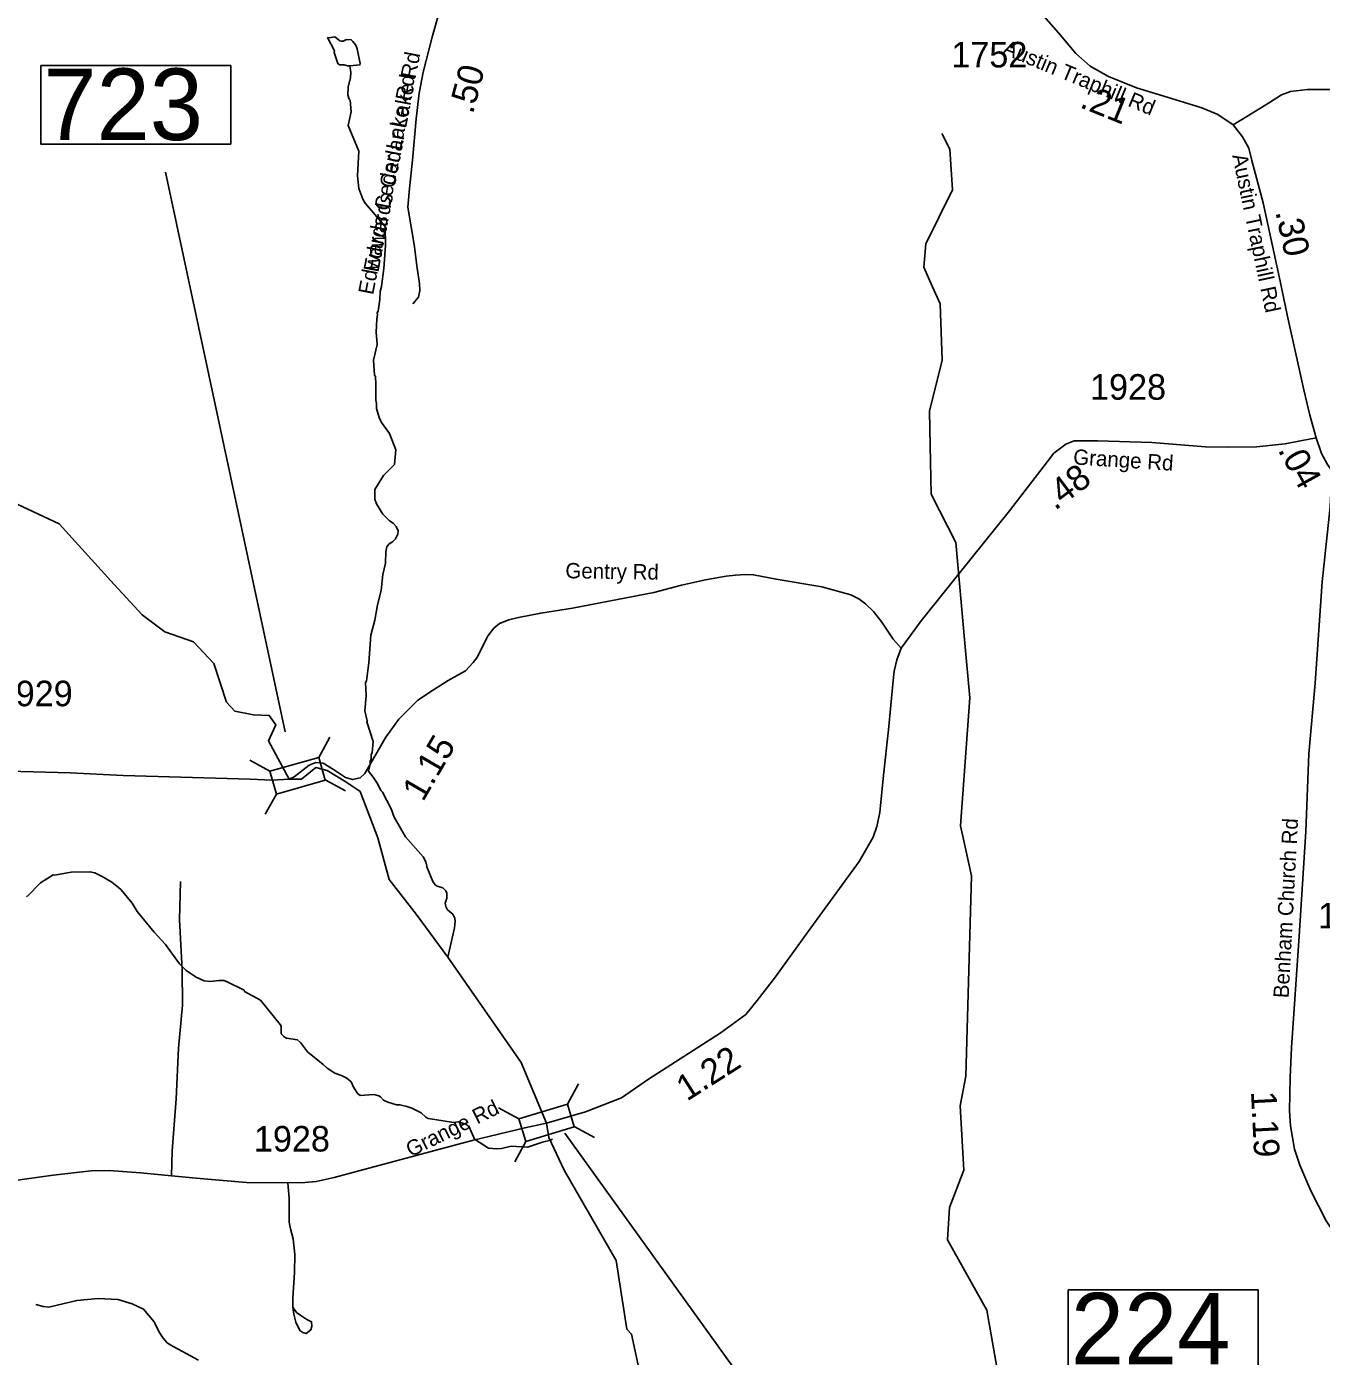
# Model space of a CAD drawing. Extents: x 1248089 to 1457196, y 820910 to 988753.
# Drawn here: x 1424043 to 1430374, y 928641 to 935145 of the extents above; entities that cross this region are included whole.
import ezdxf

# ---------------------------------------------------------------- set-up
doc = ezdxf.new("R2010")
doc.units = 0
for name, color, linetype in [('Exist Hydrographic Creek Single Shore', 7, 'Continuous'), ('Exist Hydrographic Misc Water Feature', 7, 'Continuous'), ('Exist Road Non-System Type 51', 7, 'Continuous'), ('Exist Road Secondary Structure Standard Bridge CELL', 7, 'Continuous'), ('Exist Road Secondary Structure Standard Bridge Number Label', 7, 'Continuous'), ('Exist Road Secondary Type 41 Attributed', 7, 'Continuous'), ('Exist Road Secondary Type 51 Attributed', 7, 'Continuous'), ('Exist Road Secondary Type 51 Label', 7, 'Continuous'), ('Prop GRAU CAT1 Cell', 7, 'Continuous'), ('Prop Lane Lines', 7, 'Continuous')]:
    doc.layers.add(name, color=color, linetype=linetype)

msp = doc.modelspace()

# ---------------------------------------------------------------- linework, layer by layer
at = {"layer": 'Exist Hydrographic Creek Single Shore'}
for points in [[(1425327.2, 931465.1), (1425225.2, 931651.2), (1425261.5, 931729.3), (1425229, 931775.7), (1425151.3, 931778.5), (1425060.3, 931796.8), (1425019.3, 931840.2), (1424957.8, 932030.5), (1424858.3, 932135.7), (1424719.3, 932185), (1424607, 932268.1), (1424471.3, 932415.9), (1424202.3, 932713.5), (1423971.3, 932820)], [(1426584.7, 929782.2), (1426460.4, 930077.8), (1426102.6, 930593.5), (1425948.2, 930803.8), (1425815.5, 930973.9), (1425759.3, 931177), (1425673.3, 931403.9), (1425604.4, 931451.4), (1425512.5, 931507), (1425457.7, 931521.1), (1425387.3, 931464.7), (1425327.2, 931465.1)], [(1428663.4, 930992), (1428628.8, 931148)], [(1429678.4, 926628.1), (1429496.4, 926681.1), (1429378.4, 926644.1), (1429234.4, 926479.5), (1429057.4, 926381.3), (1428730.4, 926322.3), (1427980.5, 926337.3), (1427864.4, 926372.6), (1427798.4, 926432.9), (1427743.4, 926575.3), (1427593.4, 926611.1), (1427536.4, 926677.8), (1427501.3, 927003.7), (1427408.4, 927340.4), (1427344.4, 927492.7), (1427101.4, 928279), (1427001.3, 928750.4), (1426977.3, 928773.9), (1426925.4, 929109.8), (1426670.7, 929552.3), (1426596.6, 929711), (1426584.7, 929782.2)]]:
    msp.add_lwpolyline(points, dxfattribs=at)
at = {"layer": 'Exist Hydrographic Misc Water Feature'}
for points in [[(1425623.3, 934953.4), (1425612.1, 934953), (1425596.2, 934957.3), (1425572.2, 934957.7), (1425564.3, 934963.9), (1425547.2, 935018.2), (1425547.4, 935026.2), (1425514, 935091.3), (1425520.6, 935090.8), (1425550.6, 935094.2), (1425574.3, 935075.7), (1425582.2, 935073.7), (1425590.2, 935073.5), (1425606.4, 935081.2), (1425630.4, 935080.8), (1425638.2, 935072.7), (1425651.9, 935054.4), (1425659.6, 935036.2), (1425674.4, 934963.9), (1425672.2, 934957.9), (1425623.3, 934953.4)], [(1425623.3, 934953.4), (1425627.6, 934920.7), (1425627.2, 934896.7), (1425614.4, 934849), (1425613.7, 934810.9), (1425619.3, 934790.8), (1425625.2, 934784.7), (1425629.3, 934728.3), (1425615.1, 934660.8), (1425666.9, 934535.8), (1425660.8, 934415.9), (1425667.8, 934353.7), (1425686.9, 934301.4), (1425698.4, 934281.1), (1425794.5, 934169.3), (1425796.1, 934163.7), (1425797.4, 934074.1), (1425789, 933961.3), (1425777.4, 933873.4), (1425771, 933849.5), (1425770.3, 933809.5), (1425761.4, 933753.7), (1425757.2, 933745.8), (1425759, 933737.7), (1425754.6, 933713.8), (1425752.4, 933651.3), (1425756.5, 933589.6), (1425739.3, 933514), (1425744, 933439.8), (1425747.9, 933433.8), (1425751.1, 933397.7), (1425749.8, 933317.6), (1425753.5, 933301.5), (1425753.1, 933277.5), (1425766.3, 933233.3), (1425777.9, 933209.1), (1425817, 933154.3), (1425848.6, 933075), (1425842.4, 933003.8), (1425788, 932949.5), (1425746.2, 932881.5), (1425745.4, 932833.5), (1425753.1, 932811.4), (1425784.2, 932760.7), (1425817.6, 932728.1), (1425835.4, 932715.8), (1425849.1, 932699.5), (1425858.8, 932679.3), (1425858.5, 932663.3), (1425846.1, 932639.5), (1425831.8, 932625.8), (1425815.6, 932616), (1425803.4, 932600.3), (1425798.9, 932576.4), (1425798, 932520.4), (1425785.1, 932464.5), (1425775.6, 932386.7), (1425758.5, 932317), (1425745.2, 932241.2), (1425725.9, 932169.4), (1425715.6, 932033.6), (1425704.1, 931945.7), (1425699.9, 931937.8), (1425703.2, 931871.1), (1425696.8, 931798.9), (1425708.7, 931749.6), (1425706.5, 931744.8), (1425736.9, 931649), (1425732, 931593), (1425727.8, 931585.1), (1425727.4, 931561.1), (1425723.3, 931553.2), (1425722.9, 931537.2), (1425714.4, 931503.8)], [(1428457.2, 933905.6), (1428429.3, 933967.8), (1428440.4, 934082.5), (1428570.4, 934345.9), (1428557.4, 934546.3), (1428517.4, 934622.7)], [(1428461.1, 933096.3), (1428457.4, 933264.7), (1428520.4, 933512.9), (1428509.4, 933788.9), (1428457.2, 933905.6)], [(1428631.1, 932129.8), (1428586.4, 932621.9), (1428466.3, 932857.4), (1428461.1, 933096.3)], [(1428628.8, 931148), (1428609.3, 931236), (1428655.4, 931862.2), (1428631.1, 932129.8)], [(1425714.4, 931503.8), (1425737.9, 931474.9), (1425759.3, 931440.5), (1425774.7, 931408.2), (1425782.6, 931400), (1425825.2, 931319.2), (1425840.5, 931278.9), (1425894.8, 931181.9), (1425981.1, 931084.3), (1425994.7, 931060), (1425999.6, 931039.2)], [(1425999.6, 931039.2), (1426000.3, 931035.9), (1426029, 930963.3), (1426040.8, 930947.1), (1426050.6, 930940.9), (1426078.5, 930932.4), (1426092.2, 930918.1), (1426098, 930906), (1426097.6, 930882), (1426089.2, 930858.1), (1426093, 930842.1), (1426100.7, 930825.9), (1426126.3, 930803.5), (1426135.9, 930785.2), (1426137.7, 930769.2), (1426135.1, 930737.3), (1426102.6, 930593.5)], [(1424041.8, 930891.3), (1424045.8, 930891.2), (1424109.9, 930957.8), (1424171.7, 930997.1), (1424178.7, 930995.2), (1424260.2, 931009.1), (1424352, 931011.8), (1424375.9, 931005.4), (1424411.5, 930988.6), (1424459, 930959.8), (1424492.6, 930935.2), (1424504.4, 930922.9), (1424559.3, 930857.9), (1424582.6, 930817.5), (1424666.8, 930715.9), (1424722.5, 930655.9), (1424790.2, 930561.6), (1424823.6, 930528.9), (1424871, 930496.1), (1424910.6, 930477.3), (1424942.6, 930474.8), (1424982.7, 930480), (1425006.7, 930479.6), (1425020.6, 930475.4), (1425105.8, 930431.8), (1425108.7, 930426.3), (1425185.7, 930383.6), (1425283, 930264.5), (1425286.8, 930256.4), (1425288.1, 930218.4), (1425301.9, 930204.1), (1425313.8, 930197.9), (1425367.7, 930188.9), (1425381.4, 930176.6), (1425416.6, 930130), (1425493.5, 930068.9), (1425512.3, 930050.6), (1425550.2, 930026.1), (1425583.1, 930015), (1425608, 930001.2), (1425630.3, 929983.6), (1425641.6, 929958.3), (1425662.4, 929926.1), (1425672.9, 929917.2), (1425741, 929922), (1425764.9, 929915.5), (1425772.8, 929911.4), (1425788.6, 929895.1), (1425808.4, 929884.7), (1425852.1, 929871.9), (1425868.1, 929871.6), (1425902, 929863), (1425925.8, 929854.6), (1425971.5, 929831.7), (1425995.1, 929811.3), (1426006.9, 929805.1), (1426039.2, 929800), (1426130.4, 929785.1), (1426152.9, 929788.7), (1426189.8, 929777.4), (1426206.3, 929763.5), (1426233.2, 929703), (1426300.5, 929659.7), (1426340.4, 929656.9), (1426364.5, 929658.6), (1426412.6, 929669.6), (1426492.5, 929664.2), (1426564.9, 929688.9), (1426605.1, 929698.1), (1426613.8, 929704.3)], [(1429678.4, 926628.1), (1429704.4, 926670.3), (1429689.5, 926769.1), (1429607.4, 926823.3), (1429407.4, 926850.3), (1429334.4, 926927.3), (1429321.4, 927111.4), (1429190.5, 927255.3), (1429196.4, 927530.9), (1429009.4, 927777.6), (1428798.4, 928523.8), (1428738.4, 928866.5), (1428545.4, 929211.8), (1428556.4, 929369.1), (1428626.4, 929551.5), (1428608.4, 929867.1), (1428635.4, 930011), (1428663.4, 930992)], [(1424087.4, 928895.5), (1424123.1, 928884.8), (1424151.1, 928882.2), (1424287.6, 928913.8), (1424391.8, 928924), (1424488.4, 928919.3), (1424558.4, 928898.5), (1424614.8, 928871.9), (1424665.8, 928810.9), (1424690.9, 928760.4), (1424710.4, 928730.1), (1424728, 928709.7), (1424743.8, 928697.4), (1424882.5, 928622.9)]]:
    msp.add_lwpolyline(points, dxfattribs=at)
at = {"layer": 'Exist Road Non-System Type 51'}
for points in [[(1424750.9, 929524.8), (1424754.2, 929646.2), (1424773.6, 929900.2), (1424784.9, 930149.4), (1424804.3, 930359.8), (1424802.6, 930533.7), (1424789.7, 930776.4), (1424794.5, 930964.4)], [(1425320.8, 929489.7), (1425326.5, 929414.3), (1425326.5, 929339.9), (1425326.5, 929297.8), (1425333, 929265.4), (1425345.9, 929216.9), (1425354, 929139.2), (1425352.4, 929051.8), (1425344.3, 928925.6), (1425344.3, 928881.9), (1425349.2, 928848), (1425358.9, 928809.1), (1425378.3, 928767.1), (1425392.8, 928757.4), (1425409, 928752.5), (1425433.2, 928770.3), (1425438.1, 928789.7), (1425436.5, 928810.8), (1425412.2, 928822.1), (1425383.1, 928841.5), (1425362.1, 928856.1), (1425344.3, 928881.9)]]:
    msp.add_lwpolyline(points, dxfattribs=at)
at = {"layer": 'Exist Road Secondary Structure Standard Bridge CELL'}
for p, q in [((1425471, 931570.4), (1425525.9, 931669.4)), ((1425133.6, 931557.6), (1425232.6, 931502.7)), ((1425502.2, 931461.6), (1425601.2, 931406.7)), ((1425209.6, 931292.4), (1425264.5, 931391.3)), ((1426687.5, 929874.4), (1426741.2, 929974)), ((1426350.3, 929857.4), (1426449.9, 929803.7)), ((1426720, 929766), (1426819.7, 929712.3)), ((1426429.5, 929593.1), (1426483.2, 929692.8))]:
    msp.add_line(p, q, dxfattribs=at)
for points in [[(1425232.6, 931502.7), (1425470.9, 931570.9), (1425502.8, 931459.6), (1425264.5, 931391.3)], [(1426449.9, 929803.7), (1426687.4, 929874.9), (1426720.6, 929764), (1426483.2, 929692.8)]]:
    msp.add_lwpolyline(points, close=True, dxfattribs=at)
at = {"layer": 'Exist Road Secondary Structure Standard Bridge Number Label'}
for p, q in [((1425306.5, 931695.1), (1424722.3, 934433.6)), ((1426674.8, 929733.4), (1427556.5, 928506.2))]:
    msp.add_line(p, q, dxfattribs=at)
for points in [[(1424111.8, 934954.3), (1425040.8, 934954.3), (1425040.8, 934570.2), (1424111.8, 934570.2)], [(1429136.3, 928966), (1430065.3, 928966), (1430065.3, 928581.9), (1429136.3, 928581.9)]]:
    msp.add_lwpolyline(points, close=True, dxfattribs=at)
at = {"layer": 'Exist Road Secondary Type 41 Attributed'}
for points in [[(1425327.2, 931465.1), (1425350.2, 931475.9), (1425425.1, 931533.3), (1425456.2, 931545.2), (1425493.2, 931542.2), (1425543.6, 931511.1), (1425601.4, 931472.5), (1425637, 931462.1), (1425673.9, 931470.8), (1425697.2, 931492.8), (1425800, 931669.8), (1425862.7, 931757), (1425913.5, 931809.1), (1425956, 931850.3), (1426032.8, 931901.1), (1426104.1, 931946.4), (1426189.1, 931994.4), (1426226.2, 932035.6), (1426244, 932057.6), (1426300, 932166.5), (1426327.5, 932203.5), (1426354.9, 932225.5), (1426400.1, 932243.3), (1426448.1, 932255.7), (1426556.5, 932276.3), (1426711.5, 932301), (1427109.8, 932377.7), (1427245.6, 932413.4), (1427362.1, 932439.4), (1427463.1, 932457.1), (1427508.4, 932462.6), (1427557.7, 932465.4), (1427597.5, 932464), (1427707.2, 932442), (1427932.1, 932405), (1428072.7, 932366.6), (1428112.5, 932346), (1428145.4, 932321.3), (1428183.8, 932284.3), (1428225, 932232.1), (1428279.8, 932149.8), (1428319.9, 932105.4)], [(1422870.5, 931532.3), (1422930.8, 931532.3), (1423163.9, 931529.6), (1423458.8, 931515.8), (1423772.9, 931509), (1424254.8, 931495.3), (1424514, 931481.5), (1425135.8, 931463.7), (1425242.3, 931459.5), (1425327.2, 931465.1)]]:
    msp.add_lwpolyline(points, dxfattribs=at)
at = {"layer": 'Exist Road Secondary Type 51 Attributed'}
for points in [[(1426192.1, 936384.3), (1426182.2, 936314.7), (1426180.4, 936161.7), (1426175.1, 935990.8), (1426175.1, 935809), (1426171.5, 935603.1), (1426166.1, 935534.7), (1426158.9, 935477.1), (1426115.8, 935372.7), (1426088.8, 935307.9), (1426058.2, 935208.9), (1426027.8, 935099.9), (1425981.1, 934921.7), (1425961.6, 934820), (1425947.2, 934694.1), (1425929.2, 934492.5), (1425914.8, 934352.8), (1425907.6, 934261.1), (1425938.2, 934079.3), (1425952.6, 933964.1), (1425963.3, 933889.2), (1425965.1, 933854.2), (1425959.7, 933821.8), (1425931, 933789.4)], [(1429017.7, 935195.8), (1429089.3, 935114.3), (1429174.1, 935013.4), (1429244.3, 934952), (1429333.4, 934900.8), (1429470.8, 934845.2), (1429619.8, 934799.9), (1429789.4, 934747.2), (1429868.3, 934715.1), (1429942.8, 934665.3)], [(1429942.8, 934665.3), (1430010.1, 934705.6), (1430115.2, 934771.2), (1430179.5, 934812), (1430222.8, 934828.1), (1430306.9, 934838), (1430430.6, 934836.8)], [(1429942.8, 934665.3), (1429988, 934606.4), (1430020.1, 934550.8), (1430034.8, 934489.4), (1430088.8, 934283.1), (1430172, 933899.3), (1430207, 933735.5), (1430288.8, 933367.8), (1430317.9, 933244.6), (1430348.6, 933133.4)], [(1430348.6, 933133.4), (1430272.5, 933119.6), (1430196.5, 933104.9), (1430056.2, 933090.3), (1429918.8, 933087.4), (1429807.8, 933090.3), (1429544.7, 933110.8), (1429281.7, 933119.6), (1429164.8, 933119.6), (1429123.8, 933102), (1429065.4, 933058.1), (1429018.6, 932996.7), (1428849.1, 932777.3), (1428662, 932543.3), (1428416.5, 932239.1), (1428319.9, 932105.4)], [(1430348.6, 933133.4), (1430374.5, 933056.8), (1430403.8, 933004.1), (1430435.9, 932955.8)], [(1430435.9, 932955.8), (1430421.9, 932897.2), (1430417, 932796.2), (1430378.8, 932430.2), (1430343.1, 931933.4), (1430312.4, 931587.8), (1430297.6, 931209.1), (1430265.6, 930696.3), (1430228.7, 930151.4), (1430221.3, 930004.8), (1430218.8, 929841.4), (1430222.5, 929768.2), (1430243.4, 929654.9), (1430268, 929577.2), (1430323.4, 929450.3), (1430397.3, 929303.7), (1430515.4, 929130.5), (1430829.1, 928693.8), (1431118.2, 928284.3)], [(1428319.9, 932105.4), (1428298, 932047.8), (1428284.3, 931992.9), (1428280.1, 931947.6), (1428256.9, 931705.6), (1428233.6, 931483.2), (1428214.4, 931300.7), (1428200.7, 931232.1), (1428182.8, 931179.9), (1428113.1, 931061.4), (1427863.8, 930719), (1427704.7, 930498.1), (1427615.5, 930381.4), (1427559.9, 930313.4), (1427433.7, 930221.4), (1427084.5, 929997), (1426951.4, 929905), (1426775.9, 929837.7), (1426584.7, 929782.2)], [(1426584.7, 929782.2), (1426478.9, 929759.7), (1426221.1, 929697.9), (1425765.2, 929574.8), (1425547.1, 929515.7), (1425458, 929496.5), (1425403.1, 929491), (1425320.8, 929489.7), (1425117.1, 929492.4), (1424871.6, 929512.9), (1424750.9, 929524.8), (1424600.1, 929539), (1424446.5, 929550), (1424358.7, 929548.6), (1424173.1, 929527.1), (1423961.9, 929498.3), (1423675.2, 929457.1), (1423420.1, 929421.4), (1423345.3, 929402.2)]]:
    msp.add_lwpolyline(points, dxfattribs=at)

# ---------------------------------------------------------------- texts
at = {"layer": 'Exist Road Secondary Structure Standard Bridge Number Label'}
for s, p in [('723', (1424124.3, 934590)), ('224', (1429148.9, 928601.7))]:
    msp.add_text(s, height=350, dxfattribs=at).set_placement(p)
at = {"layer": 'Exist Road Secondary Type 51 Label'}
for s, rotation, p in [('Austin Traphill Rd', 337.34034, (1428810.8, 935013.9)), ('Edwards Cedar Lake Rd', 79.13902, (1425762.5, 933939.9)), ('Edwards Cedar Lake Rd', 79.13902, (1425737.1, 933829.8)), ('Austin Traphill Rd', 282.00845, (1429937.2, 934514.8)), ('Grange Rd', 356.33583, (1429158.9, 933004)), ('Gentry Rd', 359.05198, (1426676.7, 932447.2)), ('Benham Church Rd', 86.97371, (1430213.9, 930391.9)), ('Grange Rd', 26.34748, (1425921, 929614.4))]:
    msp.add_text(s, height=75, rotation=rotation, dxfattribs=at).set_placement(p)
at = {"layer": 'Prop GRAU CAT1 Cell'}
for s, rotation, p in [('.50', 75.29567, (1426225.1, 934713.6)), ('.21', 337.97322, (1429187.8, 934751.9)), ('.30', 282.2205, (1430148.7, 934239)), ('.04', 299.03603, (1430159.1, 933074.8)), ('.48', 36.89124, (1429072.1, 932775.9)), ('1.15', 59.84563, (1425981, 931349.5)), ('1.22', 32.53813, (1427271.7, 929886.6)), ('1.19', 272.85241, (1430029.8, 929936.4))]:
    msp.add_text(s, height=125, rotation=rotation, dxfattribs=at).set_placement(p)
at = {"layer": 'Prop Lane Lines'}
for s, p in [('1752', (1428564.4, 934945.4)), ('1928', (1429242.9, 933320.2)), ('1929', (1423896.2, 931820.9)), ('1930', (1430357.8, 930734.4)), ('1928', (1425154, 929643.2))]:
    msp.add_text(s, height=125, dxfattribs=at).set_placement(p)

doc.saveas('drawing.dxf')
